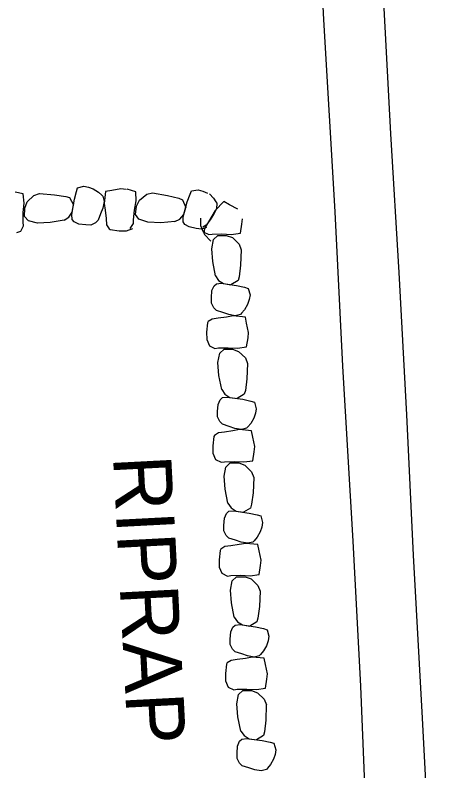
# Model space of a CAD drawing. Extents: x 588843 to 2552415, y 180129 to 269402.
# Drawn here: x 593476.2 to 593521, y 186393.8 to 186471.7 of the extents above; entities that cross this region are included whole.
import ezdxf

# ---------------------------------------------------------------- set-up
doc = ezdxf.new("R2010")
doc.units = 0
for name, color, linetype in [('E_DRN_RipRap', 7, 'Continuous'), ('E_DRN_RipRap_Text', 7, 'Continuous'), ('E_RDWY', 7, 'Continuous'), ('E_RDWY_Gravel', 7, 'Continuous')]:
    doc.layers.add(name, color=color, linetype=linetype)

# ---------------------------------------------------------------- blocks, each defined once
blk = doc.blocks.new('RIPRT')
at = {"layer": 'E_DRN_RipRap_Text'}
blk.add_text('RIPRAP', height=12, dxfattribs=at).set_placement((-0.14, -3.59))

msp = doc.modelspace()

# ---------------------------------------------------------------- linework, layer by layer
at = {"layer": 'E_DRN_RipRap'}
for p, q in [((593482.516, 186453.565), (593482.636, 186453.935)), ((593482.636, 186453.935), (593483.299, 186454.105)), ((593483.299, 186454.105), (593483.767, 186454.012)), ((593483.767, 186454.012), (593484.262, 186453.817)), ((593477.01, 186453.299), (593476.188, 186453.47)), ((593477.112, 186452.357), (593477.01, 186453.299)), ((593477.444, 186452.47), (593478.125, 186453.143)), ((593478.125, 186453.143), (593478.71, 186453.341)), ((593478.71, 186453.341), (593480.259, 186453.221)), ((593480.259, 186453.221), (593481.422, 186453.039)), ((593482.305, 186452.746), (593482.516, 186453.565)), ((593484.262, 186453.817), (593484.784, 186453.488)), ((593484.784, 186453.488), (593485.127, 186453.182)), ((593485.127, 186453.182), (593485.256, 186453.054)), ((593485.527, 186453.559), (593485.378, 186452.299)), ((593486.17, 186453.654), (593485.527, 186453.559)), ((593487.118, 186453.834), (593486.17, 186453.654)), ((593487.658, 186453.768), (593487.118, 186453.834)), ((593488.664, 186453.525), (593487.768, 186453.797)), ((593488.678, 186452.578), (593488.664, 186453.525)), ((593489.024, 186452.659), (593489.774, 186453.265)), ((593489.774, 186453.265), (593490.384, 186453.407)), ((593490.384, 186453.407), (593491.937, 186453.143)), ((593491.937, 186453.143), (593493.094, 186452.854)), ((593493.957, 186452.479), (593494.248, 186453.274)), ((593494.248, 186453.274), (593494.403, 186453.631)), ((593494.403, 186453.631), (593495.09, 186453.739)), ((593495.09, 186453.739), (593495.553, 186453.602)), ((593495.553, 186453.602), (593496.034, 186453.362)), ((593496.25, 186453.322), (593496.663, 186452.873)), ((593477.036, 186451.387), (593477.112, 186452.357)), ((593477.202, 186451.837), (593477.444, 186452.47)), ((593481.422, 186453.039), (593481.809, 186452.917)), ((593481.809, 186452.917), (593482.216, 186452.169)), ((593482.035, 186451.168), (593482.305, 186452.746)), ((593485.373, 186452.505), (593485.235, 186451.849)), ((593485.256, 186453.054), (593485.373, 186452.505)), ((593488.51, 186451.619), (593488.678, 186452.578)), ((593488.72, 186452.052), (593489.024, 186452.659)), ((593493.094, 186452.854), (593493.473, 186452.696)), ((593493.473, 186452.696), (593493.813, 186451.913)), ((593493.536, 186450.933), (593493.957, 186452.479)), ((593496.663, 186452.873), (593496.912, 186452.49)), ((593497.739, 186452.504), (593496.849, 186451.599)), ((593496.912, 186452.49), (593497.002, 186452.333)), ((593497.002, 186452.333), (593496.974, 186451.774)), ((593498.315, 186452.18), (593497.739, 186452.504)), ((593477.172, 186450.971), (593477.202, 186451.837)), ((593482.077, 186451.405), (593482.216, 186452.169)), ((593485.235, 186451.849), (593485.021, 186451.24)), ((593485.378, 186452.299), (593485.473, 186451.618)), ((593485.473, 186451.618), (593485.572, 186450.755)), ((593488.416, 186450.629), (593488.51, 186451.619)), ((593488.608, 186451.192), (593488.72, 186452.052)), ((593493.601, 186451.165), (593493.813, 186451.913)), ((593496.849, 186451.599), (593496.509, 186451.002)), ((593496.974, 186451.774), (593496.674, 186451.174)), ((593499.189, 186451.735), (593498.315, 186452.18)), ((593477.035, 186450.393), (593477.036, 186451.387)), ((593477.572, 186450.511), (593477.172, 186450.971)), ((593481.251, 186450.601), (593481.731, 186450.901)), ((593481.731, 186450.901), (593482.077, 186451.405)), ((593482.073, 186450.67), (593482.035, 186451.168)), ((593485.021, 186451.24), (593484.78, 186450.581)), ((593485.572, 186450.755), (593485.64, 186450.13)), ((593488.968, 186450.697), (593488.608, 186451.192)), ((593493.205, 186450.696), (593493.601, 186451.165)), ((593493.528, 186450.433), (593493.536, 186450.933)), ((593495.317, 186450.786), (593495.333, 186450.028)), ((593496.509, 186451.002), (593496.061, 186450.257)), ((593496.674, 186451.174), (593496.315, 186450.64)), ((593476.775, 186449.468), (593477.07, 186450.026)), ((593477.07, 186450.026), (593477.035, 186450.393)), ((593478.503, 186450.298), (593477.572, 186450.511)), ((593479.815, 186450.356), (593478.503, 186450.298)), ((593481.251, 186450.601), (593479.815, 186450.356)), ((593482.286, 186450.416), (593482.073, 186450.67)), ((593482.756, 186450.191), (593482.286, 186450.416)), ((593483.478, 186450.104), (593482.756, 186450.191)), ((593484.021, 186450.09), (593483.478, 186450.104)), ((593484.502, 186450.312), (593484.021, 186450.09)), ((593484.78, 186450.581), (593484.502, 186450.312)), ((593485.64, 186450.13), (593485.883, 186449.716)), ((593488.066, 186449.733), (593488.416, 186450.261)), ((593488.416, 186450.261), (593488.416, 186450.629)), ((593489.889, 186450.397), (593488.968, 186450.697)), ((593491.219, 186450.332), (593489.889, 186450.397)), ((593492.692, 186450.442), (593491.219, 186450.332)), ((593492.692, 186450.442), (593493.205, 186450.696)), ((593493.719, 186450.161), (593493.528, 186450.433)), ((593494.173, 186449.893), (593493.719, 186450.161)), ((593495.333, 186450.028), (593495.604, 186449.386)), ((593495.916, 186450.064), (593495.583, 186449.873)), ((593496.061, 186450.257), (593495.733, 186449.72)), ((593496.315, 186450.64), (593495.916, 186450.064)), ((593499.44, 186449.257), (593499.599, 186450.182)), ((593499.599, 186450.182), (593499.648, 186450.733)), ((593476.372, 186449.309), (593476.775, 186449.468)), ((593485.883, 186449.716), (593486.014, 186449.64)), ((593486.014, 186449.64), (593486.943, 186449.505)), ((593486.943, 186449.505), (593487.689, 186449.497)), ((593487.689, 186449.497), (593488.328, 186449.749)), ((593494.894, 186449.738), (593494.173, 186449.893)), ((593495.44, 186449.674), (593494.894, 186449.738)), ((593495.947, 186449.85), (593495.44, 186449.674)), ((593495.604, 186449.386), (593496.171, 186449.102)), ((593495.733, 186449.72), (593495.676, 186449.243)), ((593495.676, 186449.243), (593495.735, 186449.101)), ((593498.501, 186449.127), (593499.44, 186449.257)), ((593495.735, 186449.101), (593496.401, 186448.418)), ((593496.171, 186449.102), (593496.537, 186449.148)), ((593496.487, 186447.654), (593496.671, 186448.606)), ((593496.537, 186449.148), (593497.53, 186449.176)), ((593496.671, 186448.606), (593497.118, 186449.025)), ((593497.118, 186449.025), (593497.985, 186449.02)), ((593497.53, 186449.176), (593498.501, 186449.127)), ((593497.985, 186449.02), (593498.625, 186448.792)), ((593498.625, 186448.792), (593499.318, 186448.12)), ((593496.586, 186446.322), (593496.487, 186447.654)), ((593499.318, 186448.12), (593499.534, 186447.53)), ((593499.534, 186447.53), (593499.462, 186445.953)), ((593496.875, 186444.87), (593496.586, 186446.322)), ((593499.462, 186445.953), (593499.317, 186444.766)), ((593496.875, 186444.87), (593497.19, 186444.391)), ((593499.317, 186444.766), (593499.207, 186444.37)), ((593496.513, 186443.329), (593496.723, 186443.814)), ((593496.723, 186443.814), (593496.97, 186444.037)), ((593496.97, 186444.037), (593497.466, 186444.09)), ((593497.19, 186444.391), (593497.705, 186444.054)), ((593497.466, 186444.09), (593499.051, 186443.861)), ((593497.705, 186444.054), (593498.473, 186443.935)), ((593499.207, 186444.37), (593498.473, 186443.935)), ((593499.051, 186443.861), (593499.876, 186443.67)), ((593496.448, 186442.593), (593496.513, 186443.329)), ((593499.876, 186443.67), (593500.25, 186443.559)), ((593500.25, 186443.559), (593500.441, 186442.889)), ((593496.452, 186442.041), (593496.448, 186442.593)), ((593500.362, 186442.412), (593500.182, 186441.903)), ((593500.441, 186442.889), (593500.362, 186442.412)), ((593496.688, 186441.558), (593496.452, 186442.041)), ((593496.966, 186441.284), (593496.688, 186441.558)), ((593500.182, 186441.903), (593499.871, 186441.364)), ((593497.632, 186441.058), (593496.966, 186441.284)), ((593498.247, 186440.858), (593497.632, 186441.058)), ((593498.701, 186440.725), (593498.024, 186440.609)), ((593498.907, 186440.736), (593498.247, 186440.858)), ((593499.964, 186440.61), (593498.701, 186440.725)), ((593499.451, 186440.871), (593498.907, 186440.736)), ((593499.575, 186441.006), (593499.451, 186440.871)), ((593499.871, 186441.364), (593499.575, 186441.006)), ((593496.064, 186440.003), (593495.958, 186439.055)), ((593496.135, 186440.139), (593496.064, 186440.003)), ((593496.541, 186440.397), (593496.135, 186440.139)), ((593497.164, 186440.484), (593496.541, 186440.397)), ((593498.024, 186440.609), (593497.164, 186440.484)), ((593500.079, 186439.959), (593499.964, 186440.61)), ((593500.289, 186439.001), (593500.079, 186439.959)), ((593495.958, 186439.055), (593495.973, 186438.297)), ((593495.973, 186438.297), (593496.245, 186437.654)), ((593500.08, 186437.525), (593500.24, 186438.45)), ((593500.24, 186438.45), (593500.289, 186439.001)), ((593496.245, 186437.654), (593496.812, 186437.37)), ((593499.142, 186437.395), (593500.08, 186437.525)), ((593496.812, 186437.37), (593497.177, 186437.416)), ((593497.127, 186435.922), (593497.312, 186436.875)), ((593497.177, 186437.416), (593498.171, 186437.444)), ((593497.312, 186436.875), (593497.758, 186437.294)), ((593497.758, 186437.294), (593498.626, 186437.288)), ((593498.171, 186437.444), (593499.142, 186437.395)), ((593498.626, 186437.288), (593499.265, 186437.06)), ((593499.265, 186437.06), (593499.958, 186436.389)), ((593499.958, 186436.389), (593500.174, 186435.799)), ((593497.226, 186434.591), (593497.127, 186435.922)), ((593500.174, 186435.799), (593500.103, 186434.222)), ((593497.516, 186433.138), (593497.226, 186434.591)), ((593500.103, 186434.222), (593499.958, 186433.035)), ((593497.516, 186433.138), (593497.831, 186432.659)), ((593499.958, 186433.035), (593499.848, 186432.638)), ((593497.153, 186431.597), (593497.363, 186432.082)), ((593497.363, 186432.082), (593497.61, 186432.306)), ((593497.61, 186432.306), (593498.107, 186432.359)), ((593497.831, 186432.659), (593498.345, 186432.323)), ((593498.107, 186432.359), (593499.692, 186432.13)), ((593498.345, 186432.323), (593499.113, 186432.203)), ((593499.848, 186432.638), (593499.113, 186432.203)), ((593499.692, 186432.13), (593500.517, 186431.938)), ((593497.088, 186430.861), (593497.153, 186431.597)), ((593500.517, 186431.938), (593500.89, 186431.828)), ((593500.89, 186431.828), (593501.081, 186431.158)), ((593497.092, 186430.31), (593497.088, 186430.861)), ((593501.002, 186430.681), (593500.823, 186430.172)), ((593501.081, 186431.158), (593501.002, 186430.681)), ((593497.329, 186429.827), (593497.092, 186430.31)), ((593497.606, 186429.553), (593497.329, 186429.827)), ((593500.823, 186430.172), (593500.511, 186429.632)), ((593498.272, 186429.326), (593497.606, 186429.553)), ((593498.887, 186429.127), (593498.272, 186429.326)), ((593499.341, 186428.994), (593498.664, 186428.878)), ((593499.547, 186429.005), (593498.887, 186429.127)), ((593500.605, 186428.879), (593499.341, 186428.994)), ((593500.091, 186429.14), (593499.547, 186429.005)), ((593500.215, 186429.275), (593500.091, 186429.14)), ((593500.511, 186429.632), (593500.215, 186429.275)), ((593496.704, 186428.272), (593496.598, 186427.323)), ((593496.776, 186428.407), (593496.704, 186428.272)), ((593497.182, 186428.666), (593496.776, 186428.407)), ((593497.804, 186428.752), (593497.182, 186428.666)), ((593498.664, 186428.878), (593497.804, 186428.752)), ((593500.719, 186428.228), (593500.605, 186428.879)), ((593500.93, 186427.272), (593500.719, 186428.229)), ((593496.599, 186427.32), (593496.615, 186426.561)), ((593500.723, 186425.795), (593500.882, 186426.721)), ((593500.882, 186426.721), (593500.93, 186427.272)), ((593496.615, 186426.561), (593496.887, 186425.919)), ((593496.887, 186425.919), (593497.455, 186425.636)), ((593497.455, 186425.636), (593497.82, 186425.683)), ((593497.772, 186424.189), (593497.955, 186425.141)), ((593497.82, 186425.683), (593498.813, 186425.712)), ((593497.955, 186425.141), (593498.401, 186425.561)), ((593498.401, 186425.561), (593499.269, 186425.557)), ((593498.813, 186425.712), (593499.785, 186425.664)), ((593499.269, 186425.557), (593499.909, 186425.329)), ((593499.785, 186425.664), (593500.723, 186425.795)), ((593499.909, 186425.329), (593500.603, 186424.658)), ((593500.603, 186424.658), (593500.819, 186424.069)), ((593497.872, 186422.857), (593497.772, 186424.189)), ((593500.819, 186424.069), (593500.75, 186422.492)), ((593498.164, 186421.405), (593497.872, 186422.857)), ((593500.75, 186422.492), (593500.606, 186421.304)), ((593498.164, 186421.405), (593498.479, 186420.926)), ((593500.606, 186421.304), (593500.496, 186420.908)), ((593498.012, 186420.348), (593498.259, 186420.573)), ((593498.259, 186420.573), (593498.756, 186420.626)), ((593498.479, 186420.926), (593498.994, 186420.591)), ((593498.756, 186420.626), (593500.341, 186420.399)), ((593498.994, 186420.591), (593499.762, 186420.472)), ((593500.496, 186420.908), (593499.762, 186420.472)), ((593500.341, 186420.399), (593501.166, 186420.209)), ((593497.739, 186419.127), (593497.803, 186419.864)), ((593497.803, 186419.864), (593498.012, 186420.348)), ((593501.166, 186420.209), (593501.54, 186420.099)), ((593501.54, 186420.099), (593501.732, 186419.429)), ((593497.743, 186418.576), (593497.739, 186419.127)), ((593501.653, 186418.952), (593501.474, 186418.442)), ((593501.732, 186419.429), (593501.653, 186418.952)), ((593497.98, 186418.093), (593497.743, 186418.576)), ((593498.259, 186417.819), (593497.98, 186418.093)), ((593501.474, 186418.442), (593501.163, 186417.903)), ((593498.925, 186417.594), (593498.259, 186417.819)), ((593499.54, 186417.395), (593498.925, 186417.594)), ((593499.994, 186417.263), (593499.317, 186417.146)), ((593500.2, 186417.274), (593499.54, 186417.395)), ((593501.258, 186417.149), (593499.994, 186417.263)), ((593500.744, 186417.41), (593500.2, 186417.274)), ((593500.868, 186417.545), (593500.744, 186417.41)), ((593501.163, 186417.903), (593500.868, 186417.545)), ((593497.358, 186416.537), (593497.253, 186415.589)), ((593497.429, 186416.673), (593497.358, 186416.537)), ((593497.835, 186416.932), (593497.429, 186416.673)), ((593498.457, 186417.019), (593497.835, 186416.932)), ((593499.317, 186417.146), (593498.457, 186417.019)), ((593501.373, 186416.499), (593501.258, 186417.149)), ((593501.584, 186415.541), (593501.373, 186416.499)), ((593497.253, 186415.589), (593497.269, 186414.83)), ((593501.377, 186414.065), (593501.536, 186414.99)), ((593501.536, 186414.99), (593501.584, 186415.541)), ((593497.269, 186414.83), (593497.542, 186414.189)), ((593497.542, 186414.189), (593498.109, 186413.905)), ((593498.109, 186413.905), (593498.474, 186413.952)), ((593498.426, 186412.458), (593498.61, 186413.41)), ((593498.474, 186413.952), (593499.468, 186413.981)), ((593498.61, 186413.41), (593499.056, 186413.83)), ((593499.056, 186413.83), (593499.923, 186413.826)), ((593499.468, 186413.981), (593500.439, 186413.933)), ((593499.923, 186413.826), (593500.563, 186413.599)), ((593500.439, 186413.933), (593501.377, 186414.065)), ((593500.563, 186413.599), (593501.257, 186412.928)), ((593501.257, 186412.928), (593501.473, 186412.338)), ((593498.527, 186411.126), (593498.426, 186412.458)), ((593501.473, 186412.338), (593501.404, 186410.761)), ((593498.818, 186409.674), (593498.527, 186411.126)), ((593501.404, 186410.761), (593501.26, 186409.574)), ((593498.818, 186409.674), (593499.133, 186409.196)), ((593501.26, 186409.574), (593501.151, 186409.177)), ((593498.667, 186408.618), (593498.913, 186408.842)), ((593498.913, 186408.842), (593499.41, 186408.896)), ((593499.133, 186409.196), (593499.648, 186408.86)), ((593499.41, 186408.896), (593500.995, 186408.668)), ((593499.648, 186408.86), (593500.417, 186408.741)), ((593501.151, 186409.177), (593500.417, 186408.741)), ((593498.393, 186407.397), (593498.457, 186408.133)), ((593498.457, 186408.133), (593498.667, 186408.618)), ((593500.995, 186408.668), (593501.82, 186408.478)), ((593501.82, 186408.478), (593502.194, 186408.368)), ((593502.194, 186408.368), (593502.386, 186407.698)), ((593498.398, 186406.845), (593498.393, 186407.397)), ((593502.308, 186407.221), (593502.129, 186406.712)), ((593502.386, 186407.698), (593502.308, 186407.221)), ((593498.635, 186406.362), (593498.398, 186406.845)), ((593498.913, 186406.088), (593498.635, 186406.362)), ((593502.129, 186406.712), (593501.817, 186406.172)), ((593499.579, 186405.863), (593498.913, 186406.088)), ((593500.194, 186405.664), (593499.579, 186405.863)), ((593500.854, 186405.543), (593500.194, 186405.664)), ((593501.398, 186405.679), (593500.854, 186405.543)), ((593501.522, 186405.814), (593501.398, 186405.679)), ((593501.817, 186406.172), (593501.522, 186405.814)), ((593498.012, 186404.806), (593497.907, 186403.858)), ((593498.084, 186404.942), (593498.012, 186404.806)), ((593498.489, 186405.201), (593498.084, 186404.942)), ((593499.112, 186405.288), (593498.489, 186405.201)), ((593499.972, 186405.415), (593499.112, 186405.288)), ((593500.648, 186405.532), (593499.972, 186405.415)), ((593501.912, 186405.419), (593500.648, 186405.532)), ((593502.027, 186404.768), (593501.912, 186405.419)), ((593502.238, 186403.81), (593502.027, 186404.768)), ((593497.907, 186403.858), (593497.924, 186403.1)), ((593502.031, 186402.334), (593502.19, 186403.259)), ((593502.19, 186403.259), (593502.238, 186403.81)), ((593497.924, 186403.1), (593498.196, 186402.458)), ((593498.196, 186402.458), (593498.763, 186402.175)), ((593498.763, 186402.175), (593499.129, 186402.221)), ((593499.081, 186400.727), (593499.264, 186401.68)), ((593499.129, 186402.221), (593500.122, 186402.25)), ((593499.264, 186401.68), (593499.71, 186402.099)), ((593499.71, 186402.099), (593500.577, 186402.095)), ((593500.122, 186402.25), (593501.093, 186402.202)), ((593500.577, 186402.095), (593501.217, 186401.868)), ((593501.093, 186402.202), (593502.031, 186402.334)), ((593501.217, 186401.868), (593501.911, 186401.197)), ((593501.911, 186401.197), (593502.128, 186400.608)), ((593499.181, 186399.396), (593499.081, 186400.727)), ((593502.12, 186400.62), (593502.071, 186399.042)), ((593499.5, 186397.922), (593499.189, 186399.37)), ((593502.071, 186399.042), (593501.943, 186397.853)), ((593499.5, 186397.922), (593499.821, 186397.447)), ((593501.943, 186397.853), (593501.839, 186397.455)), ((593499.362, 186396.863), (593499.606, 186397.091)), ((593499.606, 186397.091), (593500.102, 186397.151)), ((593499.821, 186397.447), (593500.341, 186397.118)), ((593500.102, 186397.151), (593501.69, 186396.944)), ((593500.341, 186397.118), (593501.11, 186397.01)), ((593501.839, 186397.455), (593501.11, 186397.01)), ((593499.105, 186395.639), (593499.159, 186396.376)), ((593499.159, 186396.376), (593499.362, 186396.863)), ((593501.69, 186396.944), (593502.518, 186396.765)), ((593502.518, 186396.765), (593502.893, 186396.659)), ((593502.893, 186396.659), (593503.093, 186395.993)), ((593499.116, 186395.087), (593499.105, 186395.639)), ((593503.021, 186395.514), (593502.849, 186395.002)), ((593503.093, 186395.993), (593503.021, 186395.514)), ((593499.36, 186394.608), (593499.116, 186395.087)), ((593502.849, 186395.002), (593502.545, 186394.459)), ((593499.642, 186394.338), (593499.36, 186394.608)), ((593500.311, 186394.121), (593499.642, 186394.338)), ((593500.929, 186393.93), (593500.311, 186394.121)), ((593501.59, 186393.818), (593500.929, 186393.93)), ((593502.132, 186393.96), (593501.59, 186393.818)), ((593502.254, 186394.097), (593502.132, 186393.96)), ((593502.545, 186394.459), (593502.254, 186394.097))]:
    msp.add_line(p, q, dxfattribs=at)
at = {"layer": 'E_RDWY'}
msp.add_lwpolyline([(593520.97, 186345.051), (593520.15, 186361.144), (593519.206, 186380.961), (593518.23, 186399.234), (593517.323, 186416.038), (593516.62, 186430.508), (593515.82, 186445.208), (593514.962, 186459.504), (593514.045, 186477.042), (593513.043, 186495.29), (593511.967, 186511.287), (593511.197, 186524.974), (593510.068, 186542.06), (593509.072, 186557.018), (593508.766, 186562.237)], dxfattribs=at)
at = {"layer": 'E_RDWY_Gravel'}
msp.add_lwpolyline([(593502.852, 186516.739), (593507.204, 186487.796), (593508.016, 186471.299), (593509.212, 186451.451), (593509.985, 186435.537), (593511.043, 186417.49), (593511.837, 186402.537), (593512.473, 186387.308), (593513.249, 186371.495), (593514.095, 186356.566), (593515.328, 186334.921), (593516.257, 186319.155), (593517.066, 186306.1), (593517.656, 186292.24), (593518.011, 186278.03), (593517.913, 186261.603), (593514.79, 186237.914)], dxfattribs=at)

# ---------------------------------------------------------------- block references
at = {"layer": 'E_DRN_RipRap_Text', "xscale": 0.5000000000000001, "yscale": 0.5, "rotation": -87.02058409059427}
msp.add_blockref('RIPRT', (593488.09, 186426.245), dxfattribs=at)

doc.saveas('drawing.dxf')
